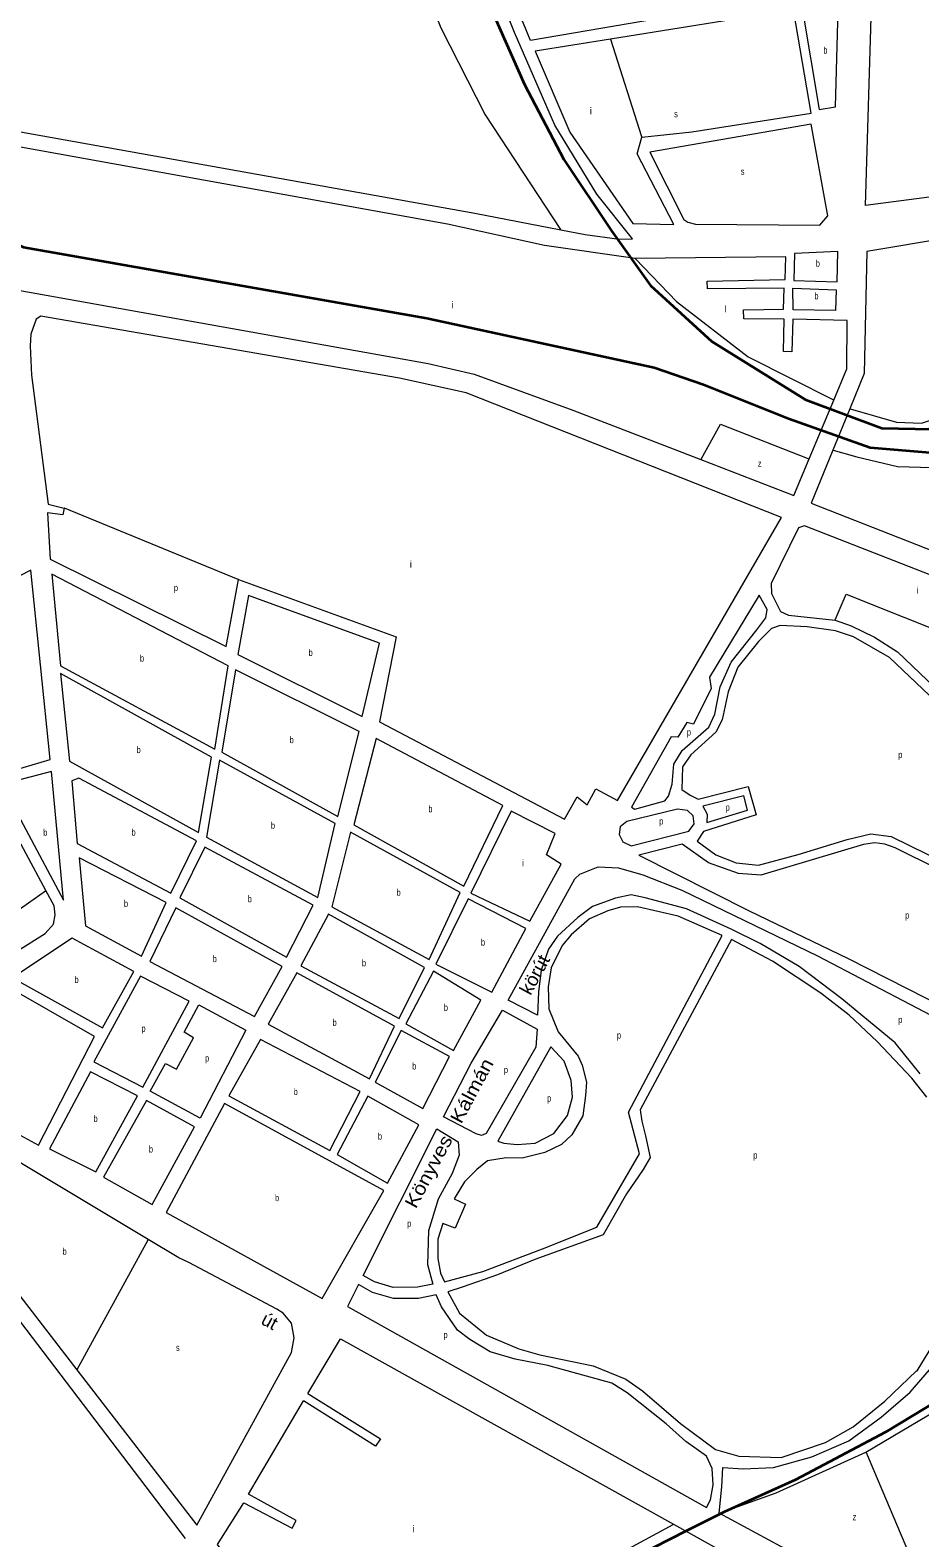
# Model space of a CAD drawing. Extents: x 639657 to 671642, y 222838 to 252123.
# Drawn here: x 653406 to 654734, y 236527 to 238779 of the extents above; entities that cross this region are included whole.
import ezdxf
from ezdxf.enums import TextEntityAlignment as Align

# ---------------------------------------------------------------- set-up
doc = ezdxf.new("R2010")
doc.units = 0
doc.header["$LTSCALE"] = 4
for name, color, linetype, lineweight in [('1', 7, 'Continuous', 13), ('21', 7, 'Continuous', 13), ('57', 7, 'Continuous', 35)]:
    doc.layers.add(name, color=color, linetype=linetype, lineweight=lineweight)
doc.layers.add('22', color=7, linetype='Continuous')
doc.layers.add('7', color=7, linetype='Continuous')

msp = doc.modelspace()

# ---------------------------------------------------------------- linework, layer by layer
at = {"layer": '1'}
for p, q in [((654545.8, 238808.9), (654272.542, 238765.113)), ((654534.01, 238439.95), (654309.13, 238437.74)), ((653288.77, 237020.58), (653475.977, 236777.887))]:
    msp.add_line(p, q, dxfattribs=at)
for points in [[(652660.317, 239271.843), (652660.73, 239260.29), (653102.23, 238678.77), (654069.9, 238505.58), (654198.194, 238480.365)], [(654419.249, 238853.874), (654427.07, 238809.96), (654153.08, 238763.2), (654023.86, 239076.41), (653951.9, 239264.4), (654058.6, 239260.73), (654203, 239262.13), (654233.1, 239095.11), (654249.243, 239096.757)], [(654198.194, 238480.365), (654234.422, 238473.244), (654285.81, 238466.76), (654305.15, 238466.77), (654251.95, 238533.89), (654189.09, 238636.99), (654128.91, 238775.01), (654067.11, 238931.82)], [(654319.1, 238618.75), (654393.78, 238626.82), (654572.14, 238654.77), (654545.8, 238808.9)], [(654272.542, 238765.113), (654160.07, 238747.09), (654211.65, 238626.26), (654305.68, 238489.86), (654366.93, 238488.26), (654312.12, 238594.05), (654319.1, 238618.75)], [(654309.13, 238437.74), (654174.06, 238457.08), (654029.07, 238488.93), (653173.23, 238642.97), (653159.27, 238642.93), (653151.23, 238634.86), (653153.42, 238619.83), (653307.09, 238404.88), (654000.01, 238280.9), (654068.78, 238264.8), (654215.99, 238211.11), (654407.43, 238137.272)], [(655187.53, 238293.76), (655054.44, 238321.79), (655023.58, 238509.9), (654655.16, 238448.15), (654651, 238265.87), (654629.499, 238213.197), (654604.311, 238151.491)], [(654605.74, 238226.328), (654625.41, 238273.12), (654625.89, 238344.9), (654544.76, 238347.04), (654543.16, 238298.16), (654530.64, 238298.82), (654531.53, 238347.12), (654471.2, 238347.77), (654471.16, 238360.99), (654530.79, 238362.07), (654531.87, 238393.22), (654417.03, 238392.59), (654416.74, 238403.7), (654532.94, 238406.11), (654534.01, 238439.95)], [(653717.07, 237958.06), (653952.63, 237872.92), (653927.67, 237745.94), (654203.66, 237600.58), (654222.77, 237633.88), (654237.54, 237621.99), (654250.57, 237645.77), (654282.71, 237628.21), (654527.69, 238050.65), (654056.87, 238236.82), (653957.43, 238258.84), (653422.18, 238351.47), (653415.21, 238347.16), (653407.22, 238324.58), (653406.19, 238307.4), (653408.24, 238263.4), (653433.1, 238070.85), (653456.83, 238065.01)], [(654407.43, 238137.272), (654545.86, 238083.88), (654568.756, 238138.347), (654605.74, 238226.328)], [(654604.311, 238151.491), (654571.94, 238072.19), (655330.132, 237774.561)], [(653456.83, 238065.01), (653454.7, 238054.7), (653431.97, 238057.62)], [(653431.97, 238057.62), (653436.07, 237988.5), (653698.55, 237858.14), (653717.07, 237958.06)], [(655091.058, 237832.008), (654562.24, 238038.36), (654553.18, 238035.45), (654512.29, 237952.25), (654512.66, 237937.22), (654526.22, 237910.7), (654538.18, 237905.09), (654607.66, 237897.69)], [(653303.897, 237351.84), (653428.46, 237429.48), (653440.78, 237443.48), (653443.43, 237457.44), (653441.78, 237470.86), (653429.486, 237493.753), (653212.085, 237898.595)], [(654748.53, 237785.17), (654689.1, 237841.7), (654635.15, 237872.59), (654608.06, 237881.58), (654566.01, 237887.52), (654525.67, 237889.74), (654512.89, 237885.12), (654493.5, 237865.84), (654462.35, 237827.43), (654447.93, 237790.55), (654438.89, 237748.66), (654429.85, 237730.1), (654392.46, 237696.27), (654380.01, 237678.77), (654378.71, 237644.9), (654391.28, 237636.08), (654403.24, 237630.47), (654478, 237649.19), (654489.78, 237606.84), (654411.44, 237581.79), (654401.59, 237567.58), (654429.5, 237547.33), (654459.75, 237535.2), (654493.12, 237531.63), (654552.74, 237547.58), (654625.53, 237569.93), (654660.85, 237578.51), (654691.45, 237574.71), (654931.87, 237456.7)], [(654607.66, 237897.69), (654631.51, 237889.15), (654666.31, 237872.29), (654700.71, 237850.05), (654789.85, 237765.25), (654817.17, 237747.13), (654841.46, 237742.36), (654904.21, 237746.07), (654944.48, 237747.08), (654983.4, 237737.3), (655010.19, 237718.63), (655024.83, 237700.799)], [(654734.6, 237219.93), (654697.44, 237266.29), (654617.9, 237332.02), (654553.83, 237380.4), (654496.02, 237414.97), (654452.51, 237435.92), (654385.66, 237466.5), (654324, 237482.71), (654303.13, 237487.37), (654279.67, 237482.37), (654245.34, 237470.01), (654223.72, 237453.36), (654193.25, 237425.74), (654179.76, 237406.07), (654168.71, 237375.17), (654164.68, 237342.83), (654163.4, 237307.88), (654119.87, 237329.91), (654219.06, 237511.27), (654226.4, 237518.44), (654254.07, 237529.33), (654284.19, 237527.93), (654320.45, 237517.54), (654379.06, 237494.28), (654581.38, 237396.12), (654804.03, 237279.67)], [(654744.59, 237185.25), (654722.23, 237213.54), (654670.53, 237268.31), (654628.72, 237307.57), (654586.53, 237340.37), (654514.4, 237388.56), (654452.88, 237420.88), (654316.73, 237166.18), (654319.4, 237149.48), (654324.78, 237127.58), (654331.5, 237094.98), (654321.19, 237077.53), (654296.31, 237040.92), (654261.62, 236979.92), (654159.39, 236942.65), (654103.74, 236920.1), (654052.6, 236902.18), (654029.69, 236894.63), (654047.13, 236862.82), (654087.18, 236829.96), (654135.75, 236809.62), (654166.88, 236800.77), (654246.29, 236783.93), (654295.14, 236764.19), (654320.29, 236746.54), (654376.84, 236697.97), (654429.39, 236658.98), (654464.03, 236649.09), (654526.93, 236647.42), (654593.55, 236669.49), (654634.87, 236693.08), (654681.74, 236731.31), (654728.97, 236776.53), (654730.05, 236776.56), (654766.19, 236835.48)], [(653501.93, 237276.09), (653364.75, 237354.68), (653295.419, 237309.819)], [(653263.201, 237205.438), (653316.35, 237176.28), (653314.22, 237170.37), (653418.58, 237113.71), (653501.93, 237276.09)], [(653582.271, 236972.562), (653360.54, 237105.63), (653342.25, 237112.57), (653330.44, 237110.39), (653281.71, 237048.5), (653281.75, 237034.53), (653288.77, 237020.58)], [(653638.13, 236526.22), (653264.6, 237016.23), (652989.94, 236865.68), (653066.55, 236739.64), (653056.35, 236733.71), (652979.75, 236859.74), (652885.34, 236807.4), (653024.57, 236559.6), (653013.84, 236552.59), (652873, 236800.39), (652757.12, 236738.33), (652779.6, 236696.79), (652716.5, 236657.12), (652693.29, 236698.96), (652495.34, 236590.5), (652604.02, 236422.154)], [(653475.977, 236777.887), (653654.74, 236546.14), (653796.44, 236803.78), (653800.09, 236826.08), (653796.27, 236848.04), (653783.93, 236862.83), (653774.25, 236868.72), (653642.99, 236938.22), (653627.93, 236945.16), (653582.271, 236972.562)], [(654438.84, 236603.33), (654440.27, 236632.38), (654470.4, 236630.44), (654515.49, 236632.09), (654573.13, 236648.03), (654628.41, 236671.96), (654676.42, 236707.53), (654719.56, 236744.6), (654748.81, 236778.1), (654785.32, 236844.01), (654809.43, 236911.77)], [(653820.69, 236742.601), (653869.15, 236824.58), (654366.383, 236547.522), (654452.783, 236499.38)], [(653820.69, 236742.601), (653929.305, 236675.036), (653921.528, 236664.336), (653814.346, 236731.868)], [(653827.918, 236317.121), (653685.82, 236517.4), (653725.03, 236579.62), (653797.11, 236541.66), (653802.99, 236552.96), (653731.98, 236592.53), (653814.346, 236731.868)], [(654768.538, 236431.028), (654715.73, 236423.21), (654692.59, 236424.79), (654434.55, 236564.08), (654438.84, 236603.33)]]:
    msp.add_lwpolyline(points, dxfattribs=at)
for points in [[(654978.88, 239211.77), (655006.9, 238563.25), (654653.18, 238516.81), (654662.52, 238830.84), (654668.1, 239166.26)], [(654612.95, 238827.17), (654558.15, 238814.28), (654583.95, 238660.15), (654608.13, 238663.91)], [(654572.14, 238638.12), (654330.92, 238596.2), (654381.97, 238495.78), (654387.88, 238492.02), (654399.16, 238488.8), (654585.04, 238487.21), (654596.86, 238501.18)], [(654611.91, 238448.01), (654546.9, 238445.32), (654545.83, 238405.04), (654610.84, 238402.9)], [(654609.23, 238391.08), (654608.37, 238360.01), (654544.91, 238361.23), (654544.76, 238393.22)], [(653407.11, 237972.32), (653241.36, 237887.06), (653354.77, 237665.57), (653435.81, 237689.4)], [(653438.28, 237966.49), (653451.54, 237829.59), (653681.78, 237705.05), (653701.85, 237829.15)], [(653927.35, 237863.01), (653732.18, 237934.47), (653716.3, 237846.37), (653901.87, 237753.93)], [(654362.77, 237723.46), (654303.63, 237618.32), (654308.54, 237615.22), (654353.36, 237627.62), (654359.09, 237634.74), (654364.55, 237652.6), (654367.02, 237682.74), (654379.4, 237702.93), (654419.36, 237737.76), (654428, 237757.32), (654436.28, 237797.93), (654452.45, 237834.81), (654490.92, 237882.96), (654504.44, 237901.02), (654506.28, 237913.42), (654494.45, 237935.15), (654419.94, 237812.68), (654422.72, 237795.55), (654396.48, 237742.48), (654386.41, 237745), (654373, 237722.64)], [(653676.97, 237693.23), (653451.57, 237817.78), (653464.82, 237686.79), (653657.41, 237580.41)], [(653897.04, 237731.4), (653712.61, 237823.27), (653691.99, 237700.25), (653865.21, 237604.56)], [(654111.82, 237620.87), (653922.58, 237720.88), (653889.42, 237591.73), (654053.56, 237500.58)], [(653861.48, 237593.81), (653688.8, 237688.42), (653669.24, 237573.46), (653835.46, 237483.66)], [(653438.01, 237671.69), (653363.93, 237652.17), (653455.72, 237479.49)], [(653478.86, 237661.59), (653468.12, 237657.8), (653476.44, 237563.85), (653616.29, 237490.1), (653654.22, 237568.05)], [(654471.22, 237635.15), (654410.38, 237619.68), (654416.46, 237608.02), (654416.29, 237595.65), (654476.78, 237613.97)], [(654124.17, 237612.28), (654064.02, 237489.82), (654152.13, 237447.94), (654198.86, 237533.34), (654176.83, 237547.3), (654189.77, 237579.18)], [(654372.66, 237615.4), (654296.88, 237596.84), (654286.97, 237588.75), (654285.31, 237577.58), (654290.97, 237566.61), (654303.13, 237560.43), (654389.41, 237582.32), (654397.19, 237593.26), (654395.61, 237605.4), (654387.55, 237613.43)], [(654001.8, 237391.03), (654048.15, 237491.08), (653884.08, 237580.98), (653856.45, 237469.76)], [(653666.6, 237558.42), (653629.74, 237483.15), (653788.98, 237394.41), (653828.51, 237471.83)], [(654627.3, 237392.18), (654946.15, 237229.85), (654950.04, 237246.06), (654912.27, 237360.07), (654913.29, 237374.94), (654918.52, 237389.23), (654941.62, 237410.75), (654945.63, 237422.13), (654942.15, 237432.25), (654894.85, 237459.45), (654697.28, 237557.76), (654682.1, 237563.29), (654667.02, 237565.06), (654649.89, 237562.48), (654496.77, 237516.88), (654463.4, 237519.26), (654418.52, 237535.24), (654379.14, 237563.26), (654314.56, 237546.61), (654479.4, 237463.7)], [(653609.35, 237476.12), (653479.18, 237542.91), (653488.59, 237440.91), (653572.51, 237396.01)], [(654059.72, 237481.23), (654011.91, 237384.01), (654095.19, 237342.14), (654146.22, 237437.2)], [(653782.03, 237380.43), (653623.34, 237468.1), (653584.88, 237387.99), (653740.88, 237305.69)], [(653994.74, 237378.81), (653851.65, 237458.47), (653809.96, 237381.57), (653956.81, 237303)], [(654018.79, 236922.3), (654024.66, 236909.33), (654081.59, 236924.92), (654171.01, 236958.83), (654252.22, 236991.16), (654315.48, 237100.9), (654299.13, 237162.93), (654438.89, 237426.69), (654373.36, 237455.48), (654312.51, 237469.53), (654287.27, 237468.9), (654268.6, 237463.61), (654240.96, 237451.64), (654213.61, 237427.86), (654200.04, 237411.94), (654183.68, 237378.23), (654179.54, 237350.19), (654180.36, 237317.43), (654194.11, 237282.85), (654224.03, 237246.52), (654230.27, 237233.24), (654236.82, 237207.61), (654235.17, 237187.69), (654231.08, 237157.5), (654214.59, 237129.16), (654199.37, 237114.81), (654174.41, 237102.91), (654140.78, 237094.02), (654116.59, 237094.5), (654088.76, 237090.05), (654072.96, 237077.3), (654054.61, 237059.11), (654039.13, 237033.48), (654055.79, 237025.46), (654040.49, 236989.77), (654022.07, 236996.43), (654014.83, 236973.24), (654014.48, 236944.22)], [(653560.75, 237372.89), (653468.77, 237422.6), (653379.76, 237363.31), (653514.25, 237289.01)], [(653643.61, 237328.75), (653570.98, 237365.94), (653500.96, 237237.96), (653574.11, 237200.02)], [(653949.86, 237291.17), (653804.08, 237370.82), (653761.32, 237294.46), (653912.48, 237212.68)], [(653966.79, 237294.86), (654038.25, 237255.12), (654079.07, 237330.32), (654008.15, 237373.27)], [(653649.77, 237273.67), (653636.14, 237282.11), (653658.11, 237323.2), (653728.04, 237285.25), (653659.65, 237154.05), (653585.41, 237194.14), (653608.23, 237235.59), (653624.38, 237227.03)], [(654071.64, 237130.46), (654023.18, 237156.12), (654064.17, 237236.11), (654111.05, 237315.33), (654163.08, 237286.71), (654160.95, 237260.1), (654086.67, 237130.83), (654079.76, 237127.97)], [(653992.04, 237168.58), (654032.16, 237246.04), (653960.09, 237284.75), (653921.08, 237207.87)], [(653898.56, 237193.85), (653750.1, 237271.34), (653702.53, 237187.45), (653853.68, 237105.67)], [(654183.2, 237260.58), (654104.15, 237119.44), (654113.36, 237116.44), (654133.28, 237114.79), (654160.1, 237116.53), (654187.68, 237131.18), (654207.97, 237158), (654215.7, 237185.14), (654213.65, 237210.26), (654203.26, 237239.02)], [(653566.09, 237187.11), (653496.17, 237222.91), (653434.84, 237108.12), (653504.32, 237073.85)], [(653986.25, 237144.13), (653910.4, 237186.9), (653864.44, 237099.79), (653939.76, 237057.02)], [(653651.62, 237141.14), (653579.54, 237180.16), (653515.81, 237065.98), (653588.1, 237025.07)], [(653933.88, 237045.73), (653696.11, 237175.62), (653609.3, 237013.18), (653842.14, 236884.42)], [(653903.14, 236918.76), (654013.2, 237138.14), (654045.16, 237118.57), (654046.64, 237098.67), (654036.03, 237071.55), (654014.96, 237032.88), (654000.55, 236985.78), (653999.12, 236935.51), (654007.12, 236906), (653984.35, 236901.72), (653948.02, 236901), (653920.21, 236909.33)], [(653917.08, 236893.39), (653896.37, 236905.36), (653879.88, 236872.68), (654415.66, 236572.7), (654421.59, 236584.1), (654425.87, 236606.24), (654424.18, 236630.91), (654415.67, 236648.97), (654385.03, 236671.31), (654355.36, 236697.44), (654297.26, 236743.82), (654274.49, 236758.31), (654179.03, 236784.63), (654129.98, 236793.95), (654092.64, 236804.85), (654062.62, 236823.45), (654044, 236837.49), (654020.03, 236872.36), (654012.16, 236890.06), (653985.57, 236884.82), (653948.54, 236884.82)]]:
    msp.add_lwpolyline(points, close=True, dxfattribs=at)
at = {"layer": '21'}
for points in [[(653924.809, 239023.349), (653964.979, 238919.306), (654019.326, 238782.159), (654085.489, 238652.105), (654197.866, 238480.864), (654198.194, 238480.365)], [(654319.1, 238618.75), (654318.941, 238619.25), (654272.701, 238764.613), (654272.542, 238765.113)], [(654309.13, 238437.74), (654309.611, 238437.24), (654370.796, 238373.584), (654477.783, 238290.812), (654605.24, 238226.58), (654605.74, 238226.328)], [(654629.499, 238213.197), (654629.999, 238213.053), (654699.447, 238193.006), (654736.807, 238191.717), (654803.795, 238213.632), (654887.531, 238239.416), (654993.168, 238254.885), (655138.74, 238269.066), (655204.44, 238270.355), (655603.186, 238386.034), (655603.686, 238386.179)], [(654604.311, 238151.491), (654604.811, 238151.351), (654640.187, 238141.439), (654700.735, 238127.259), (654787.047, 238124.68), (654859.189, 238133.704), (654941.637, 238158.198), (655053.714, 238177.536), (655141.315, 238193.006), (655208.304, 238200.741), (655257.258, 238187.849), (655293.328, 238156.909), (655313.94, 238131.126), (655333.264, 238076.981), (655342.282, 238011.234), (655351.3, 237928.728), (655340.994, 237839.776), (655330.215, 237775.061), (655330.132, 237774.561)], [(654407.43, 238137.272), (654407.705, 238137.772), (654436.644, 238190.427), (654568.256, 238138.544), (654568.756, 238138.347)], [(653717.07, 237958.06), (653716.57, 237958.265), (653457.33, 238064.805), (653456.83, 238065.01)], [(654607.66, 237897.69), (654607.872, 237898.19), (654624.085, 237936.465), (655056.936, 237763.718)], [(653138.675, 237831.521), (653138.963, 237831.021), (653361.083, 237445.583), (653428.986, 237493.401), (653429.486, 237493.753)], [(653475.977, 236777.887), (653476.25, 236778.387), (653581.998, 236972.062), (653582.271, 236972.562)], [(654653.714, 236655.042), (654812.169, 236749.151), (654970.623, 236853.573)], [(654434.55, 236564.08), (654435.05, 236564.258), (654519.736, 236594.451), (654653.714, 236655.042)], [(654653.714, 236655.042), (654653.926, 236654.542), (654729.72, 236475.85), (654768.105, 236431.528), (654768.538, 236431.028)], [(653827.918, 236317.121), (653828.418, 236317.305), (654006.516, 236382.859), (654269.271, 236494.707), (654365.883, 236547.25), (654366.383, 236547.522)]]:
    msp.add_lwpolyline(points, dxfattribs=at)
at = {"layer": '57'}
for points in [[(654002.119, 239034.206), (654070.566, 238864.887), (654144.193, 238697.237), (654202.587, 238585.471), (654273.675, 238478.785), (654332.069, 238397.5), (654423.469, 238313.675), (654563.107, 238227.31), (654677.356, 238184.128), (654752.252, 238182.858), (655194.015, 238248.902), (655762.722, 238406.391), (656798.58, 238678.186), (656935.679, 238718.829), (657164.177, 238739.15), (657282.235, 238750.582), (657411.717, 238748.041), (657640.216, 238725.18), (658021.046, 238692.158), (658135.295, 238681.998), (658828.406, 238524.508), (660845.547, 238106.667)], [(653230.547, 238620.037), (653309.176, 238513.276), (653333.877, 238488.269), (653367.363, 238467.61), (653396.029, 238454.71), (653998.382, 238348.575)], [(653998.382, 238348.575), (654337.784, 238274.941), (654411.411, 238249.54), (654538.354, 238198.737), (654660.22, 238155.555), (654749.081, 238147.934), (654876.024, 238165.715), (655008.045, 238196.197), (655194.015, 238248.902)], [(655353.332, 237457.014), (655335.56, 237375.729), (655297.477, 237289.364), (655228.927, 237192.838), (655152.761, 237078.531), (655038.512, 236938.823), (654939.496, 236847.378), (654825.247, 236771.173), (654683.07, 236684.808), (654548.51, 236613.684), (654442.513, 236566.057), (654386.657, 236538.115), (654205.128, 236445.4), (653995.671, 236346.334)]]:
    msp.add_lwpolyline(points, dxfattribs=at)

# ---------------------------------------------------------------- texts
at = {"layer": '22'}
for s, rotation, width, p in [('körút', 61.472, 1.05, (654167.913, 237363.597)), ('Könyves   Kálmán', 61.867, 1.15, (654040.271, 237126.958))]:
    msp.add_text(s, height=20, rotation=rotation, dxfattribs=dict(at, width=width)).set_placement(p, align=Align.CENTER)
msp.add_text('út', height=20, rotation=331.98, dxfattribs=at).set_placement((653758.927, 236842.163), align=Align.CENTER)
at = {"layer": '7'}
for s, width, p in [('b', 0.75, (654590.228, 238743.66)), ('s', 0.8, (654367.381, 238648.58)), ('s', 0.8, (654466.864, 238562.665)), ('b', 0.75, (654578.874, 238425.455)), ('b', 0.75, (654576.834, 238376.615)), ('z', 0.8, (654492.405, 238126.732)), ('p', 0.75, (653620.743, 237941.143)), ('b', 0.75, (653570.043, 237835.77)), ('b', 0.75, (653821.806, 237844.2)), ('b', 0.75, (653793.466, 237713.915)), ('p', 0.75, (654386.429, 237725.292)), ('b', 0.75, (653564.966, 237699.095)), ('p', 0.75, (654702.05, 237691.774)), ('b', 0.75, (654000.604, 237610.73)), ('p', 0.75, (654444.4, 237613.135)), ('b', 0.75, (653765.512, 237586.04)), ('p', 0.75, (654345.205, 237592.509)), ('b', 0.75, (653425.751, 237575.59)), ('b', 0.75, (653557.492, 237575.845)), ('b', 0.75, (653546.122, 237469.46)), ('b', 0.75, (653730.881, 237476.415)), ('b', 0.75, (653953.142, 237486.005)), ('p', 0.75, (654712.356, 237451.991)), ('b', 0.75, (654079.021, 237411.685)), ('b', 0.75, (653678.642, 237386.895)), ('b', 0.75, (653901.401, 237380.735)), ('b', 0.75, (653472.312, 237355.805)), ('b', 0.75, (654023.653, 237314.195)), ('b', 0.75, (653857.564, 237291.75)), ('p', 0.75, (654702.05, 237296.003)), ('p', 0.75, (653572.245, 237282.98)), ('p', 0.75, (654282.081, 237272.798)), ('p', 0.75, (653667.214, 237238.625)), ('b', 0.75, (653976.371, 237226.665)), ('p', 0.75, (654113.32, 237221.232)), ('b', 0.75, (653799.484, 237188.505)), ('p', 0.75, (654177.733, 237178.689)), ('b', 0.75, (653500.659, 237148.38)), ('b', 0.75, (653925.278, 237121.96)), ('b', 0.75, (653583.397, 237102.615)), ('p', 0.75, (654485.624, 237093.605)), ('b', 0.75, (653771.622, 237030.02)), ('p', 0.75, (653969.036, 236991.761)), ('b', 0.75, (653454.584, 236949.982)), ('p', 0.75, (654023.143, 236825.46)), ('s', 0.8, (653623.861, 236806.277)), ('z', 0.8, (654633.773, 236553.447))]:
    msp.add_text(s, height=10, dxfattribs=dict(at, width=width)).set_placement(p)
for s, p in [('i', (654241.591, 238653.125)), ('i', (654034.809, 238363.425)), ('l', (654442.902, 238357.08)), ('i', (653972.801, 237976.025)), ('i', (654729.442, 237937.225)), ('i', (654140.451, 237530.11)), ('i', (653977.232, 236535.71))]:
    msp.add_text(s, height=10, dxfattribs=at).set_placement(p)

doc.saveas('drawing.dxf')
